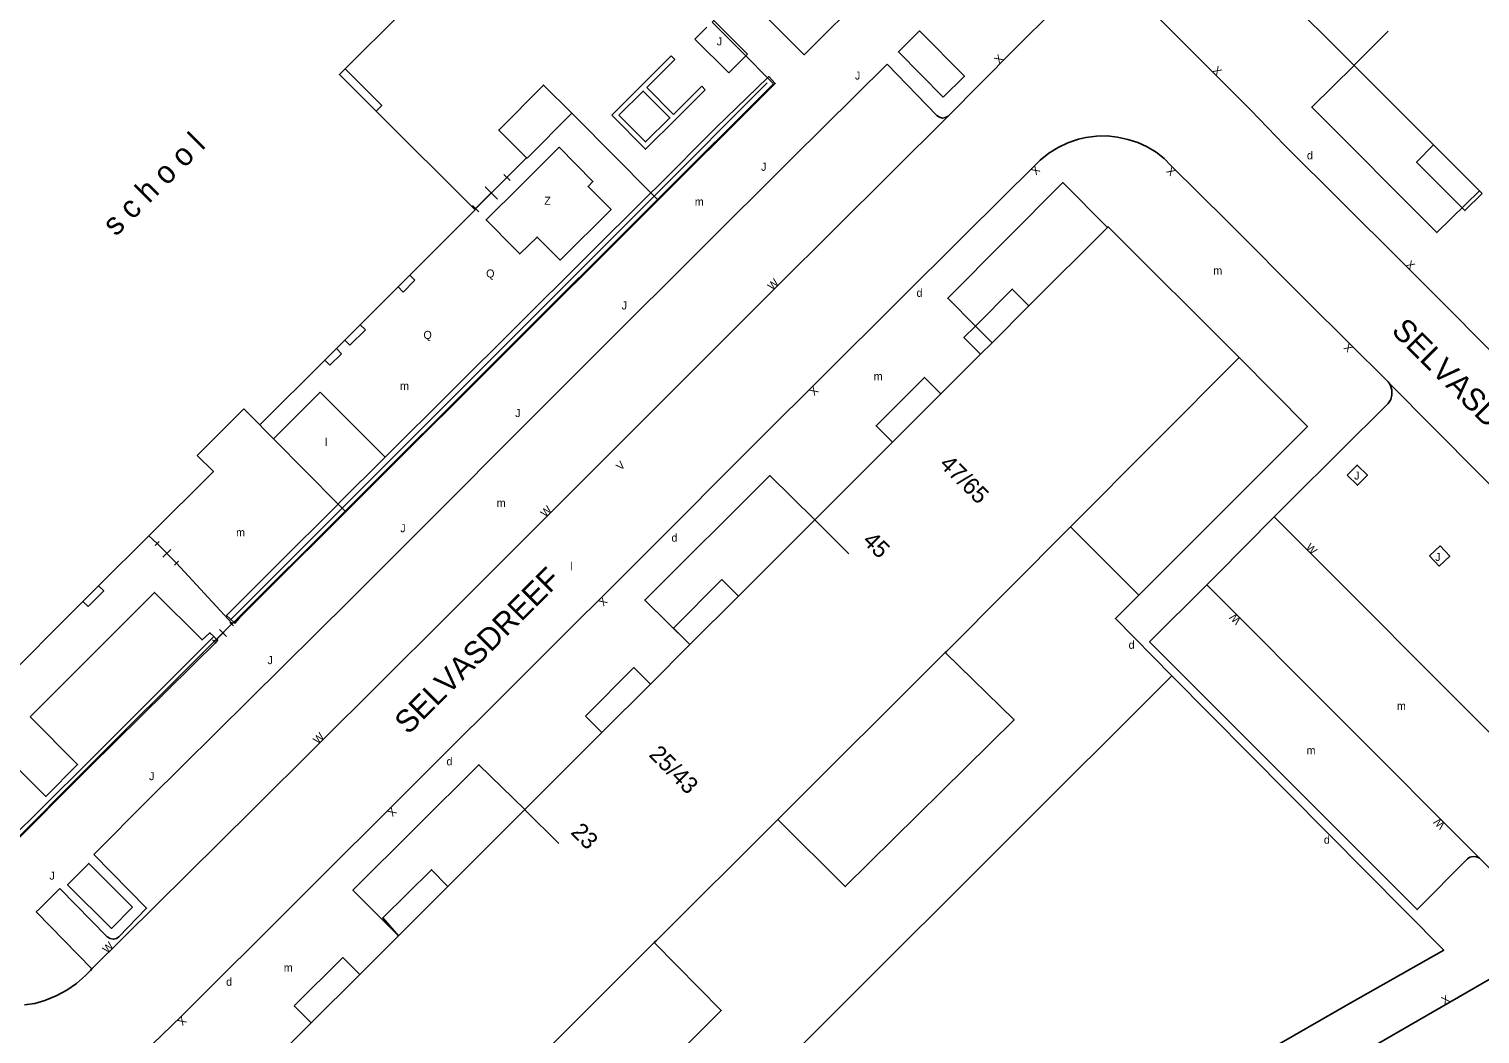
# Model space of a CAD drawing. Extents: x 134999 to 136502, y 457398 to 459002.
# Drawn here: x 135380.5 to 135471.1, y 458821.8 to 458884.6 of the extents above; entities that cross this region are included whole.
import ezdxf

# ---------------------------------------------------------------- set-up
doc = ezdxf.new("R2010")
doc.units = 0
for name, color, linetype in [('RI_DGTB_15', 7, 'Continuous'), ('RI_DGTB_19', 7, 'Continuous'), ('RI_DGTB_2', 7, 'Continuous'), ('RI_DGTB_29', 7, 'Continuous'), ('RI_DGTB_3', 7, 'Continuous'), ('RI_DGTB_30', 7, 'Continuous'), ('RI_DGTB_31', 7, 'Continuous'), ('RI_DGTB_32', 7, 'Continuous'), ('RI_DGTB_35', 7, 'Continuous'), ('RI_DGTB_36', 7, 'Continuous'), ('RI_DGTB_37', 7, 'Continuous'), ('RI_DGTB_4', 7, 'Continuous'), ('RI_DGTB_40', 7, 'Continuous'), ('RI_DGTB_43', 7, 'Continuous'), ('RI_DGTB_45', 7, 'Continuous'), ('RI_DGTB_48', 7, 'Continuous'), ('RI_DGTB_49', 7, 'Continuous'), ('RI_DGTB_53', 7, 'Continuous'), ('RI_DGTB_54', 7, 'Continuous'), ('RI_DGTB_55', 7, 'Continuous'), ('RI_DGTB_6', 7, 'Continuous'), ('RI_DGTB_7', 7, 'Continuous')]:
    doc.layers.add(name, color=color, linetype=linetype)

msp = doc.modelspace()

# ---------------------------------------------------------------- linework, layer by layer
at = {"layer": 'RI_DGTB_15'}
for p, q in [((135463.285, 458882.349), (135465.408, 458884.469)), ((135429.584, 458853.939), (135431.705, 458851.818)), ((135411.504, 458835.8), (135413.594, 458833.71))]:
    msp.add_line(p, q, dxfattribs=at)
at = {"layer": 'RI_DGTB_19'}
msp.add_lwpolyline([(135451.897, 458844.201), (135420.791, 458813.142), (135409.246, 458801.676)], dxfattribs=at)
at = {"layer": 'RI_DGTB_2'}
msp.add_line((135404.296, 458869.232), (135403.562, 458868.497), dxfattribs=at)
for points in [[(135403.725, 458885.591), (135400.248, 458882.129)], [(135400.248, 458882.129), (135399.895, 458881.777), (135402.19, 458879.479)], [(135402.19, 458879.479), (135408.347, 458873.33)], [(135408.347, 458873.33), (135408.37, 458873.307), (135404.296, 458869.232)], [(135401.199, 458866.134), (135403.562, 458868.497)], [(135400.23, 458865.165), (135401.199, 458866.134)], [(135399.707, 458864.642), (135400.23, 458865.165)], [(135399.707, 458864.642), (135398.983, 458863.92)], [(135398.983, 458863.92), (135394.934, 458859.88)], [(135387.998, 458852.947), (135392.025, 458856.962), (135391.013, 458857.966), (135393.922, 458860.875)], [(135394.934, 458859.88), (135393.922, 458860.875)], [(135384.86, 458849.818), (135387.998, 458852.947)], [(135383.878, 458848.839), (135384.86, 458849.818)], [(135379, 458843.945), (135383.343, 458848.306), (135383.878, 458848.839)]]:
    msp.add_lwpolyline(points, dxfattribs=at)
at = {"layer": 'RI_DGTB_3'}
for points in [[(135458.459, 458887.144), (135463.27, 458882.334)], [(135463.27, 458882.334), (135468.24, 458877.366)], [(135468.24, 458877.366), (135471.115, 458874.492)], [(135471.115, 458874.492), (135471.268, 458874.34)], [(135442.966, 458867.317), (135447.869, 458872.219)], [(135456.1, 458864.081), (135447.905, 458872.255), (135447.869, 458872.219)], [(135440.658, 458865.01), (135442.966, 458867.317)], [(135437.464, 458861.817), (135439.939, 458864.292)], [(135439.939, 458864.292), (135440.658, 458865.01)], [(135434.438, 458858.791), (135437.464, 458861.817)], [(135429.584, 458853.939), (135434.438, 458858.791)], [(135424.819, 458849.176), (135429.584, 458853.939)], [(135421.786, 458846.143), (135424.819, 458849.176)], [(135419.317, 458843.674), (135421.786, 458846.143)], [(135416.29, 458840.649), (135419.317, 458843.674)], [(135411.472, 458835.832), (135416.29, 458840.649)], [(135406.672, 458831.034), (135411.472, 458835.832)], [(135403.585, 458827.948), (135406.672, 458831.034)], [(135401.17, 458825.533), (135403.585, 458827.948)], [(135398.143, 458822.508), (135401.17, 458825.533)], [(135393.235, 458817.6), (135398.143, 458822.508)]]:
    msp.add_lwpolyline(points, dxfattribs=at)
at = {"layer": 'RI_DGTB_31'}
for points in [[(135437.607, 458880.355), (135434.813, 458883.184), (135436.139, 458884.492), (135438.931, 458881.664), (135437.607, 458880.355)], [(135386.982, 458829.738), (135384.238, 458832.468), (135382.915, 458831.138), (135385.659, 458828.408), (135386.982, 458829.738)]]:
    msp.add_lwpolyline(points, dxfattribs=at)
for points in [[(135462.841, 458856.741), (135463.462, 458857.365), (135464.105, 458856.726), (135463.484, 458856.102)], [(135467.986, 458851.696), (135468.592, 458851.05), (135469.25, 458851.668), (135468.644, 458852.314)]]:
    msp.add_lwpolyline(points, close=True, dxfattribs=at)
at = {"layer": 'RI_DGTB_32'}
for p, q in [((135418.873, 458881.19), (135420.623, 458882.939)), ((135419.1, 458880.963), (135420.849, 458882.712)), ((135420.623, 458882.939), (135420.849, 458882.712)), ((135420.766, 458879.28), (135422.524, 458881.032)), ((135420.992, 458879.054), (135422.75, 458880.805)), ((135422.524, 458881.032), (135422.75, 458880.805))]:
    msp.add_line(p, q, dxfattribs=at)
for points in [[(135418.873, 458881.19), (135416.903, 458879.234)], [(135417.356, 458879.233), (135419.022, 458877.552), (135420.54, 458879.055), (135418.872, 458880.736), (135417.356, 458879.233)], [(135420.766, 458879.28), (135419.1, 458880.963)], [(135416.903, 458879.234), (135419.021, 458877.098), (135420.992, 458879.054)]]:
    msp.add_lwpolyline(points, dxfattribs=at)
at = {"layer": 'RI_DGTB_4'}
for p, q in [((135445.57, 458853.502), (135456.1, 458864.081)), ((135445.57, 458853.502), (135437.805, 458845.718)), ((135427.279, 458835.215), (135437.727, 458845.639)), ((135437.805, 458845.718), (135437.727, 458845.639)), ((135427.279, 458835.215), (135419.675, 458827.629)), ((135409.237, 458817.222), (135419.562, 458827.516)), ((135419.675, 458827.629), (135419.562, 458827.516))]:
    msp.add_line(p, q, dxfattribs=at)
at = {"layer": 'RI_DGTB_48'}
for p, q in [((135445.57, 458853.502), (135449.819, 458849.224)), ((135393.167, 458847.415), (135392.084, 458846.332)), ((135392.41, 458847.089), (135392.842, 458846.656)), ((135393.06, 458847.524), (135393.275, 458847.306)), ((135391.977, 458846.439), (135392.194, 458846.223))]:
    msp.add_line(p, q, dxfattribs=at)
for points in [[(135425.278, 458882.927), (135423.177, 458885.044)], [(135426.635, 458881.56), (135425.278, 458882.927)], [(135427.012, 458881.18), (135426.635, 458881.56)], [(135419.773, 458873.96), (135427.012, 458881.18)], [(135419.773, 458873.96), (135400.26, 458854.482)], [(135343.175, 458869.335), (135379.102, 458833.361), (135384.374, 458838.643), (135391.525, 458845.793), (135392.084, 458846.332)], [(135393.298, 458847.544), (135400.26, 458854.482)], [(135393.206, 458847.453), (135392.221, 458846.469)], [(135393.206, 458847.453), (135393.298, 458847.544)], [(135392.221, 458846.469), (135392.084, 458846.332)], [(135437.727, 458845.639), (135442.036, 458841.434), (135431.494, 458831.02), (135427.279, 458835.215)], [(135419.562, 458827.516), (135423.747, 458823.284), (135413.465, 458812.987), (135409.237, 458817.222)]]:
    msp.add_lwpolyline(points, dxfattribs=at)
at = {"layer": 'RI_DGTB_49'}
for p, q in [((135410.36, 458875.332), (135411.588, 458876.57)), ((135408.347, 458873.33), (135410.36, 458875.332)), ((135408.407, 458873.389), (135410.36, 458875.332)), ((135410.556, 458875.137), (135410.166, 458875.528)), ((135409.773, 458873.97), (135408.996, 458874.751)), ((135408.602, 458873.193), (135408.212, 458873.584)), ((135388.388, 458852.345), (135388.636, 458852.589)), ((135388.512, 458852.467), (135389.731, 458851.229)), ((135388.512, 458852.467), (135389.731, 458851.229)), ((135388.874, 458851.604), (135389.369, 458852.092)), ((135389.607, 458851.107), (135389.855, 458851.351)), ((135389.731, 458851.229), (135393.206, 458847.453))]:
    msp.add_line(p, q, dxfattribs=at)
for points in [[(135419.559, 458874.175), (135426.624, 458881.245)], [(135414.421, 458879.348), (135414.654, 458879.109), (135419.356, 458874.379)], [(135400.071, 458854.672), (135419.559, 458874.175)], [(135419.356, 458874.379), (135419.559, 458874.175)], [(135419.559, 458874.175), (135419.773, 458873.96)], [(135343.407, 458869.428), (135379.103, 458833.724), (135384.054, 458838.644), (135392.048, 458846.642)], [(135395.774, 458859.004), (135395.154, 458859.629), (135394.934, 458859.88)], [(135393.128, 458847.724), (135400.071, 458854.672)], [(135400.071, 458854.672), (135399.817, 458854.928)], [(135400.26, 458854.482), (135400.071, 458854.672)], [(135387.998, 458852.947), (135388.512, 458852.467)]]:
    msp.add_lwpolyline(points, dxfattribs=at)
at = {"layer": 'RI_DGTB_53'}
for p, q in [((135434.687, 458888.715), (135430.391, 458884.463)), ((135437.918, 458879.173), (135442.016, 458883.306)), ((135434.106, 458882.426), (135437.22, 458879.215))]:
    msp.add_line(p, q, dxfattribs=at)
for points in [[(135423.403, 458888.538), (135426.59, 458885.322), (135428.918, 458883.004), (135430.391, 458884.463)], [(135425.386, 458883.035), (135423.287, 458885.148), (135423.177, 458885.044)], [(135425.278, 458882.927), (135425.386, 458883.035)], [(135426.635, 458881.56), (135426.714, 458881.637), (135427.123, 458881.203), (135393.663, 458847.808)], [(135437.22, 458879.215), (135437.373, 458879.094), (135437.563, 458879.044), (135437.756, 458879.073), (135437.918, 458879.173)], [(135399.817, 458854.928), (135399.844, 458854.955)], [(135451.897, 458844.201), (135448.365, 458847.768), (135449.819, 458849.224)], [(135393.298, 458847.544), (135393.369, 458847.478), (135393.663, 458847.808)], [(135451.897, 458844.201), (135468.873, 458827.056), (135463.036, 458823.726)], [(135382.432, 458830.905), (135385.401, 458827.871), (135385.568, 458827.767), (135385.768, 458827.734), (135385.966, 458827.78), (135386.111, 458827.879), (135387.854, 458829.672), (135384.554, 458833.031)], [(135384.433, 458825.887), (135380.964, 458829.434), (135381.165, 458829.636)]]:
    msp.add_lwpolyline(points, dxfattribs=at)
at = {"layer": 'RI_DGTB_54'}
for p, q in [((135479.058, 458833.299), (135458.28, 458854.122)), ((135471.115, 458832.786), (135454.067, 458849.871)), ((135473.947, 458829.958), (135471.115, 458832.786)), ((135382.432, 458830.905), (135381.165, 458829.636))]:
    msp.add_line(p, q, dxfattribs=at)
for points in [[(135474.242, 458862.033), (135466.162, 458870.147), (135458.899, 458877.385), (135456.825, 458879.542), (135450.267, 458886.109), (135449.832, 458886.464), (135449.35, 458886.755), (135448.833, 458886.974), (135448.289, 458887.118), (135447.731, 458887.183), (135447.313, 458887.162), (135446.728, 458887.066), (135446.161, 458886.891), (135445.623, 458886.642), (135445.123, 458886.323), (135444.671, 458885.939), (135442.016, 458883.306)], [(135434.106, 458882.426), (135428.154, 458876.517), (135416.496, 458864.893), (135400.545, 458848.927), (135388.017, 458836.501), (135384.554, 458833.031)], [(135471.115, 458874.492), (135468.442, 458871.887), (135460.63, 458879.731), (135463.27, 458882.334)], [(135437.918, 458879.173), (135427.241, 458868.552), (135406.52, 458847.824), (135394.46, 458835.815), (135384.433, 458825.887)], [(135465.463, 458862.478), (135465.4, 458862.566), (135460.368, 458867.56), (135455.348, 458872.597), (135451.852, 458876.07), (135451.405, 458876.526), (135450.905, 458876.923), (135450.358, 458877.254), (135449.775, 458877.514), (135449.151, 458877.702), (135448.505, 458877.854), (135447.845, 458877.927), (135447.181, 458877.921), (135446.523, 458877.834), (135446.05, 458877.721), (135445.401, 458877.501), (135444.782, 458877.208), (135444.202, 458876.844), (135443.667, 458876.415), (135443.368, 458876.124), (135438.974, 458871.768), (135425.941, 458858.785), (135419.075, 458851.889), (135390.043, 458822.927), (135388.201, 458821.146)], [(135447.869, 458872.219), (135445.086, 458875.012), (135437.892, 458867.789), (135439.622, 458866.051)], [(135439.622, 458866.051), (135440.658, 458865.01)], [(135449.819, 458849.224), (135460.359, 458859.775), (135456.1, 458864.081)], [(135465.463, 458862.478), (135465.542, 458862.333), (135465.626, 458862.05), (135465.631, 458861.755), (135465.558, 458861.469), (135465.41, 458861.213), (135459.275, 458855.129), (135458.28, 458854.122)], [(135465.463, 458862.478), (135471.066, 458856.829), (135474.486, 458853.408), (135485.376, 458842.585)], [(135429.584, 458853.939), (135426.776, 458856.703), (135418.965, 458848.921), (135421.786, 458846.143)], [(135458.28, 458854.122), (135454.705, 458850.506), (135454.067, 458849.871)], [(135471.115, 458832.786), (135470.926, 458832.886), (135470.713, 458832.91), (135470.506, 458832.855), (135470.359, 458832.754), (135467.202, 458829.584), (135450.499, 458846.323), (135454.067, 458849.871)], [(135411.472, 458835.832), (135408.612, 458838.634), (135400.744, 458830.802), (135403.585, 458827.948)], [(135450.794, 458813.142), (135474.918, 458827.071)], [(135380.231, 458823.622), (135380.875, 458823.72), (135381.502, 458823.895), (135382.207, 458824.186), (135382.863, 458824.544), (135383.478, 458824.97), (135384.043, 458825.459), (135384.352, 458825.773), (135384.433, 458825.887)], [(135463.036, 458823.726), (135448.966, 458815.662), (135433.491, 458806.687), (135414.916, 458796.005), (135409.246, 458801.676)]]:
    msp.add_lwpolyline(points, dxfattribs=at)
at = {"layer": 'RI_DGTB_55'}
for p, q in [((135422.852, 458884.735), (135422.091, 458883.984)), ((135424.223, 458881.865), (135422.091, 458883.984)), ((135403.883, 458868.177), (135404.616, 458868.912)), ((135404.616, 458868.912), (135404.296, 458869.232)), ((135403.883, 458868.177), (135403.562, 458868.497)), ((135401.519, 458865.814), (135401.199, 458866.134)), ((135400.546, 458864.849), (135400.23, 458865.165)), ((135400.546, 458864.849), (135401.519, 458865.814)), ((135399.303, 458863.599), (135400.026, 458864.322)), ((135400.026, 458864.322), (135399.707, 458864.642)), ((135399.303, 458863.599), (135398.983, 458863.92)), ((135398.69, 458861.916), (135395.774, 458859.004)), ((135402.762, 458857.859), (135398.69, 458861.916)), ((135399.844, 458854.955), (135402.762, 458857.859))]:
    msp.add_line(p, q, dxfattribs=at)
for points in [[(135424.223, 458881.865), (135425.278, 458882.927)], [(135400.248, 458882.129), (135401.485, 458880.897), (135402.546, 458879.837), (135402.19, 458879.479)], [(135419.65, 458874.672), (135423.422, 458878.448), (135426.635, 458881.56)], [(135410.846, 458870.877), (135411.163, 458870.558), (135412.243, 458871.614), (135413.675, 458870.173), (135416.861, 458873.337), (135415.433, 458874.772), (135415.734, 458875.091), (135413.627, 458877.227), (135411.194, 458874.799), (135409.057, 458872.684), (135410.846, 458870.877)], [(135402.762, 458857.859), (135419.356, 458874.379)], [(135419.356, 458874.379), (135419.65, 458874.672)], [(135380.577, 458841.626), (135383.546, 458838.655), (135381.561, 458836.658), (135378.437, 458839.764), (135362.411, 458855.824), (135356.013, 458862.24), (135357.945, 458864.19), (135353.493, 458868.671), (135348.095, 458874.091), (135343.407, 458869.428)], [(135343.407, 458869.428), (135343.152, 458869.15), (135379.03, 458833.185), (135384.297, 458838.493), (135392.296, 458846.394), (135392.221, 458846.469)], [(135399.817, 458854.928), (135395.774, 458859.004)], [(135395.971, 458851.078), (135399.817, 458854.928)], [(135395.971, 458851.078), (135393.27, 458848.38), (135392.847, 458847.965), (135393.298, 458847.544)], [(135384.201, 458848.516), (135385.182, 458849.498), (135384.86, 458849.818)], [(135392.048, 458846.642), (135391.804, 458846.886), (135391.319, 458846.437), (135388.35, 458849.404), (135384.775, 458845.823), (135380.577, 458841.626)], [(135383.878, 458848.839), (135384.201, 458848.516)], [(135392.221, 458846.469), (135392.048, 458846.642)]]:
    msp.add_lwpolyline(points, dxfattribs=at)
at = {"layer": 'RI_DGTB_6'}
for points in [[(135414.421, 458879.348), (135412.653, 458881.11), (135409.854, 458878.3), (135411.588, 458876.57)], [(135411.622, 458876.537), (135414.421, 458879.348)], [(135411.588, 458876.57), (135411.622, 458876.537)]]:
    msp.add_lwpolyline(points, dxfattribs=at)
at = {"layer": 'RI_DGTB_7'}
for p, q in [((135415.266, 458841.672), (135418.288, 458844.702)), ((135416.29, 458840.649), (135415.266, 458841.672)), ((135397.08, 458823.572), (135400.106, 458826.598)), ((135398.143, 458822.508), (135397.08, 458823.572))]:
    msp.add_line(p, q, dxfattribs=at)
for points in [[(135471.268, 458874.34), (135470.197, 458873.27), (135467.171, 458876.298), (135468.24, 458877.366)], [(135439.622, 458866.051), (135441.918, 458868.36), (135442.966, 458867.317)], [(135439.939, 458864.292), (135438.901, 458865.325), (135439.622, 458866.051)], [(135434.438, 458858.791), (135433.418, 458859.806), (135436.434, 458862.842), (135437.464, 458861.817)], [(135421.786, 458846.143), (135420.761, 458847.179), (135423.785, 458850.209)], [(135423.785, 458850.209), (135424.819, 458849.176)], [(135418.288, 458844.702), (135419.317, 458843.674)], [(135406.672, 458831.034), (135405.642, 458832.073), (135402.604, 458829.058), (135403.585, 458827.948)], [(135400.106, 458826.598), (135401.17, 458825.533)]]:
    msp.add_lwpolyline(points, dxfattribs=at)

# ---------------------------------------------------------------- texts
at = {"layer": 'RI_DGTB_29'}
for p in [(135460.328, 458876.467), (135435.945, 458867.874), (135420.636, 458852.574), (135449.19, 458845.88), (135406.589, 458838.599), (135461.387, 458833.7), (135392.821, 458824.823)]:
    msp.add_text('d', height=0.5, dxfattribs=at).set_placement(p)
at = {"layer": 'RI_DGTB_30'}
for s, height, rotation, p in [('X', 0.5, 44.94001, (135441.104, 458882.4)), ('X', 0.5, 314.93094, (135454.392, 458881.979)), ('X', 0.5, 224.92943, (135443.36, 458876.118)), ('X', 0.5, 134.96263, (135452.179, 458875.745)), ('X', 0.5, 314.93094, (135466.458, 458869.85)), ('W', 0.5, 44.94001, (135426.94, 458868.252)), ('X', 0.5, 134.96263, (135463.242, 458864.707)), ('X', 0.5, 224.92943, (135429.51, 458862.332)), ('V', 0.5, 44.94001, (135417.469, 458856.993)), ('W', 0.5, 44.94001, (135412.757, 458854.07)), ('W', 0.499, 315.18072, (135460.211, 458852.166)), ('X', 0.5, 224.92943, (135416.342, 458849.162)), ('W', 0.5, 134.96263, (135456.246, 458847.695)), ('W', 0.5, 44.94001, (135398.553, 458839.89)), ('X', 0.5, 224.92943, (135403.168, 458836.016)), ('W', 0.5, 134.96263, (135468.994, 458834.905)), ('W', 0.5, 44.94001, (135385.39, 458826.816)), ('X', 0.5, 29.94909, (135468.912, 458823.632)), ('X', 0.5, 224.92943, (135390.055, 458822.945))]:
    msp.add_text(s, height=height, rotation=rotation, dxfattribs=at).set_placement(p)
at = {"layer": 'RI_DGTB_31'}
for s, p in [('J', (135423.465, 458883.591)), ('Q', (135409.063, 458869.085)), ('Q', (135405.147, 458865.248))]:
    msp.add_text(s, height=0.5, rotation=359.94417, dxfattribs=at).set_placement(p)
for p in [(135432.096, 458881.455), (135426.231, 458875.752), (135417.524, 458867.086), (135410.879, 458860.362), (135463.277, 458856.456), (135403.698, 458853.163), (135468.341, 458851.369), (135395.408, 458844.921), (135388.005, 458837.67), (135381.783, 458831.451)]:
    msp.add_text('J', height=0.5, dxfattribs=at).set_placement(p)
at = {"layer": 'RI_DGTB_32'}
msp.add_text('Z', height=0.5, rotation=359.94417, dxfattribs=at).set_placement((135412.692, 458873.632))
at = {"layer": 'RI_DGTB_35'}
msp.add_text('47/65', height=1.054, rotation=314.9837, dxfattribs=at).set_placement((135437.322, 458857.349))
at = {"layer": 'RI_DGTB_36'}
for s, p in [('45', (135432.519, 458852.565)), ('25/43', (135419.169, 458839.214)), ('23', (135414.296, 458834.368))]:
    msp.add_text(s, height=1.054, rotation=314.9837, dxfattribs=at).set_placement(p)
at = {"layer": 'RI_DGTB_37'}
for rotation, p in [(315.03878, (135465.542, 458865.687)), (45.01731, (135404.194, 458840.467))]:
    msp.add_text('SELVASDREEF', height=1.4, rotation=rotation, dxfattribs=at).set_placement(p)
at = {"layer": 'RI_DGTB_40'}
msp.add_text('s c h o o l', height=1.4, rotation=45.02669, dxfattribs=at).set_placement((135385.941, 458871.61))
at = {"layer": 'RI_DGTB_43'}
for s, p in [('m', (135422.092, 458873.573)), ('m', (135454.479, 458869.27)), ('m', (135433.269, 458862.661)), ('m', (135409.723, 458854.748)), ('l', (135414.307, 458850.792)), ('m', (135465.947, 458842.06)), ('m', (135460.304, 458839.284)), ('m', (135396.422, 458825.706))]:
    msp.add_text(s, height=0.5, dxfattribs=at).set_placement(p)
at = {"layer": 'RI_DGTB_45'}
for s, p in [('m', (135403.684, 458862.062)), ('l', (135398.991, 458858.55)), ('m', (135393.444, 458852.908))]:
    msp.add_text(s, height=0.5, rotation=359.94417, dxfattribs=at).set_placement(p)

doc.saveas('drawing.dxf')
